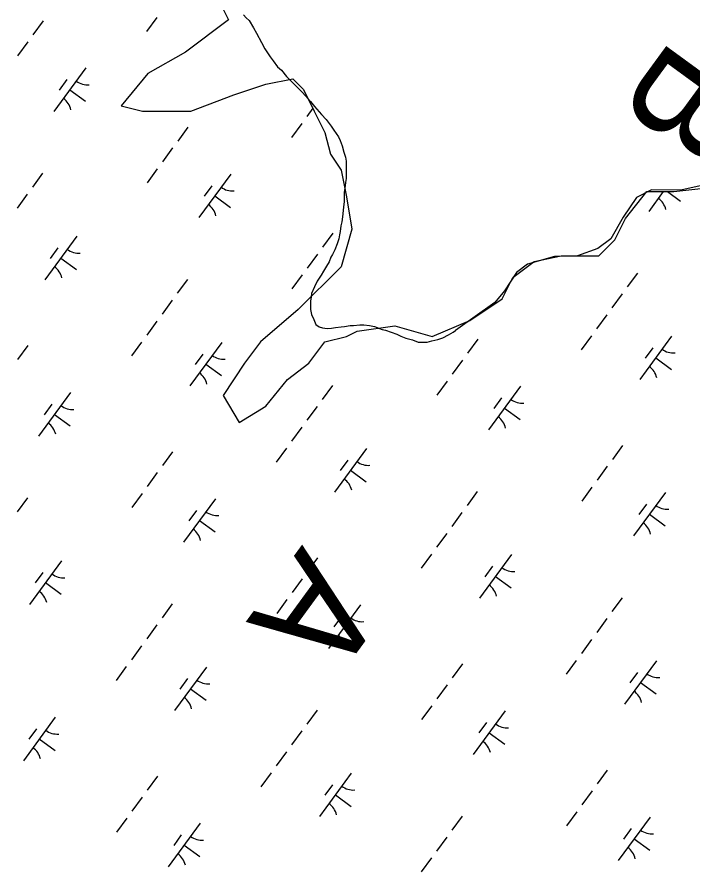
# Model space of a CAD drawing. Extents: x 3905714 to 3926767, y 183354 to 205755.
# Drawn here: x 3913223 to 3913848, y 193720 to 194512 of the extents above; entities that cross this region are included whole.
import ezdxf

# ---------------------------------------------------------------- set-up
doc = ezdxf.new("R2010")
doc.units = 0
for name, color, linetype in [('V-RIVR-IDEN', 7, 'Continuous'), ('V-TOPO-SHOR', 7, 'Continuous'), ('V-WETL-SWMP', 7, 'Continuous')]:
    doc.layers.add(name, color=color, linetype=linetype)

msp = doc.modelspace()

# ---------------------------------------------------------------- linework, layer by layer
at = {"layer": 'V-TOPO-SHOR'}
for points in [[(3913432.18, 194513.54), (3913434.77, 194510.92), (3913437.36, 194508.3), (3913441.48, 194501.51), (3913444.06, 194496.8), (3913448.7, 194487.92), (3913451.79, 194482.18), (3913456.95, 194474.85), (3913459.54, 194471.19), (3913463.67, 194465.44), (3913467.29, 194462.3), (3913471.95, 194456.54), (3913477.13, 194451.3), (3913479.71, 194448.68), (3913483.34, 194445.01), (3913486.45, 194441.87), (3913489.55, 194438.73), (3913494.21, 194433.49), (3913497.83, 194428.78), (3913504.56, 194421.45), (3913508.69, 194416.74), (3913513.35, 194410.46), (3913515.93, 194406.8), (3913520.06, 194400.53), (3913521.6, 194397.39), (3913523.65, 194392.17), (3913525.18, 194386.44), (3913526.72, 194381.74), (3913527.22, 194378.09), (3913527.2, 194374.45), (3913527.18, 194370.8), (3913527.14, 194365.59), (3913527.12, 194361.95), (3913526.58, 194358.3), (3913526.03, 194353.1), (3913525.49, 194349.46), (3913525.46, 194344.25), (3913525.44, 194340.6), (3913524.88, 194335.4), (3913523.79, 194326.55), (3913523.24, 194321.86), (3913522.18, 194318.23), (3913521.63, 194313.02), (3913521.09, 194309.9), (3913520.55, 194306.26), (3913518.96, 194301.58), (3913516.84, 194295.86), (3913514.73, 194291.71), (3913513.15, 194289.11), (3913511.57, 194284.96), (3913508.94, 194280.8), (3913506.31, 194276.13), (3913504.2, 194272.5), (3913500.52, 194266.79), (3913497.89, 194261.6), (3913495.25, 194255.36), (3913494.71, 194252.24), (3913494.17, 194248.6), (3913494.12, 194240.79), (3913495.14, 194236.1), (3913497.19, 194231.39), (3913499.25, 194226.7), (3913502.36, 194224.6), (3913505.48, 194223.54), (3913509.64, 194222.99), (3913513.81, 194223.49), (3913517.46, 194223.99), (3913522.67, 194224.48), (3913525.8, 194224.98), (3913531.02, 194225.99), (3913534.14, 194225.97), (3913539.87, 194226.46), (3913543.52, 194226.44), (3913548.72, 194225.89), (3913553.4, 194224.82), (3913560.68, 194222.17), (3913563.8, 194221.63), (3913569, 194219.52), (3913574.2, 194217.92), (3913577.83, 194215.82), (3913582.51, 194214.23), (3913588.75, 194212.63), (3913593.94, 194210.52), (3913599.15, 194210.49), (3913602.27, 194210.47), (3913606.45, 194211.49), (3913612.19, 194213.01), (3913616.88, 194214.55), (3913622.11, 194217.12), (3913626.29, 194219.7), (3913628.49, 194221.33), (3913628.51, 194221.35)], [(3913883.22, 194374.23), (3913863.37, 194357.25), (3913837.19, 194351.32), (3913810.06, 194351.55), (3913796.05, 194344.35), (3913783.74, 194326.06), (3913772.34, 194306.03), (3913760.46, 194297.26), (3913741.33, 194290.53), (3913720.03, 194289.77), (3913695.27, 194282.79), (3913685.14, 194274.93), (3913673.88, 194258.07), (3913664.84, 194247.22), (3913628.51, 194221.35)]]:
    msp.add_lwpolyline(points, dxfattribs=at)
at = {"layer": 'V-WETL-SWMP'}
for p, q in [((3913413.22, 194518.98), (3913418.19, 194509.04)), ((3913246.51, 194507.97), (3913237.05, 194495.06)), ((3913351.92, 194511.26), (3913342.46, 194498.35)), ((3913418.19, 194509.04), (3913378.43, 194479.21)), ((3913232.32, 194488.61), (3913222.87, 194475.7)), ((3913378.43, 194479.21), (3913343.64, 194459.32)), ((3913286.15, 194464.42), (3913256.6, 194424.08)), ((3913343.64, 194459.32), (3913318.79, 194429.48)), ((3913268.69, 194453.65), (3913261.6, 194443.97)), ((3913452.97, 194449.37), (3913477.82, 194454.34)), ((3913477.82, 194454.34), (3913487.76, 194444.4)), ((3913271.37, 194444.25), (3913285.89, 194433.61)), ((3913423.16, 194439.43), (3913452.97, 194449.37)), ((3913487.76, 194444.4), (3913497.7, 194424.51)), ((3913383.4, 194424.51), (3913423.16, 194439.43)), ((3913318.79, 194429.48), (3913338.67, 194424.51)), ((3913496.43, 194427.05), (3913490.83, 194419.41)), ((3913338.67, 194424.51), (3913383.4, 194424.51)), ((3913497.7, 194424.51), (3913507.64, 194404.62)), ((3913486.1, 194412.95), (3913476.64, 194400.05)), ((3913380.69, 194409.66), (3913371.23, 194396.76)), ((3913507.64, 194404.62), (3913512.61, 194384.73)), ((3913366.5, 194390.3), (3913357.05, 194377.4)), ((3913512.61, 194384.73), (3913522.55, 194369.81)), ((3913352.32, 194370.94), (3913342.86, 194358.04)), ((3913246.16, 194366.9), (3913236.7, 194354)), ((3913420.33, 194366.11), (3913390.78, 194325.78)), ((3913522.55, 194369.81), (3913527.52, 194344.95)), ((3913402.87, 194355.34), (3913395.78, 194345.66)), ((3913830.67, 194349.92), (3913875.39, 194354.9)), ((3913231.97, 194347.54), (3913222.52, 194334.64)), ((3913785.94, 194325.06), (3913805.82, 194349.92)), ((3913805.82, 194349.92), (3913830.67, 194349.92)), ((3913820.87, 194349.92), (3913807.45, 194331.6)), ((3913824.74, 194349.92), (3913836.75, 194341.13)), ((3913405.55, 194345.94), (3913420.07, 194335.31)), ((3913527.52, 194344.95), (3913532.49, 194315.12)), ((3913776, 194305.17), (3913785.94, 194325.06)), ((3913532.49, 194315.12), (3913522.55, 194280.31)), ((3913277.79, 194308.49), (3913248.24, 194268.16)), ((3913514.87, 194311.36), (3913505.41, 194298.45)), ((3913761.09, 194290.26), (3913776, 194305.17)), ((3913260.33, 194297.73), (3913253.24, 194288.05)), ((3913500.68, 194292), (3913491.23, 194279.09)), ((3913263.01, 194288.33), (3913277.53, 194277.69)), ((3913681.58, 194270.37), (3913701.46, 194285.28)), ((3913701.46, 194285.28), (3913726.3, 194290.26)), ((3913726.3, 194290.26), (3913746.18, 194290.26)), ((3913746.18, 194290.26), (3913761.09, 194290.26)), ((3913522.55, 194280.31), (3913482.79, 194240.53)), ((3913380.34, 194268.6), (3913370.88, 194255.69)), ((3913486.5, 194272.64), (3913477.04, 194259.73)), ((3913671.64, 194250.48), (3913681.58, 194270.37)), ((3913797.01, 194274.42), (3913787.55, 194261.52)), ((3913782.82, 194255.06), (3913773.37, 194242.16)), ((3913366.15, 194249.24), (3913356.7, 194236.33)), ((3913641.82, 194230.59), (3913671.64, 194250.48)), ((3913482.79, 194240.53), (3913448, 194210.7)), ((3913351.97, 194229.88), (3913342.51, 194216.97)), ((3913607.03, 194215.67), (3913641.82, 194230.59)), ((3913768.64, 194235.7), (3913759.18, 194222.8)), ((3913527.52, 194215.67), (3913537.46, 194220.64)), ((3913537.46, 194220.64), (3913572.24, 194225.62)), ((3913572.24, 194225.62), (3913607.03, 194215.67)), ((3913507.64, 194210.7), (3913527.52, 194215.67)), ((3913649.05, 194213.05), (3913639.59, 194200.14)), ((3913754.46, 194216.34), (3913745, 194203.44)), ((3913828.64, 194216.01), (3913799.09, 194175.68)), ((3913232.37, 194207.23), (3913222.92, 194194.32)), ((3913337.78, 194210.52), (3913328.33, 194197.61)), ((3913411.97, 194210.19), (3913382.42, 194169.86)), ((3913448, 194210.7), (3913433.09, 194190.81)), ((3913492.73, 194190.81), (3913507.64, 194210.7)), ((3913811.19, 194205.25), (3913804.1, 194195.57)), ((3913394.51, 194199.42), (3913387.42, 194189.74)), ((3913397.19, 194190.02), (3913411.71, 194179.38)), ((3913433.09, 194190.81), (3913413.22, 194160.98)), ((3913472.85, 194175.89), (3913492.73, 194190.81)), ((3913634.86, 194193.69), (3913625.4, 194180.78)), ((3913813.87, 194195.85), (3913828.39, 194185.21)), ((3913452.97, 194151.03), (3913472.85, 194175.89)), ((3913620.68, 194174.33), (3913611.22, 194161.42)), ((3913514.52, 194170.29), (3913505.06, 194157.38)), ((3913688.69, 194169.5), (3913659.14, 194129.17)), ((3913272.01, 194163.67), (3913242.46, 194123.34)), ((3913413.22, 194160.98), (3913428.12, 194136.11)), ((3913671.23, 194158.73), (3913664.14, 194149.05)), ((3913254.56, 194152.91), (3913247.47, 194143.23)), ((3913428.12, 194136.11), (3913452.97, 194151.03)), ((3913500.33, 194150.93), (3913490.88, 194138.02)), ((3913673.91, 194149.33), (3913688.43, 194138.69)), ((3913257.24, 194143.51), (3913271.76, 194132.87)), ((3913486.15, 194131.57), (3913476.69, 194118.66)), ((3913471.96, 194112.21), (3913462.51, 194099.3)), ((3913546.15, 194111.88), (3913516.6, 194071.55)), ((3913783.22, 194114.74), (3913773.77, 194101.84)), ((3913366.55, 194108.92), (3913357.1, 194096.01)), ((3913528.69, 194101.12), (3913521.6, 194091.44)), ((3913769.04, 194095.38), (3913759.58, 194082.48)), ((3913352.37, 194089.56), (3913342.91, 194076.65)), ((3913531.37, 194091.72), (3913545.89, 194081.08)), ((3913338.18, 194070.2), (3913328.73, 194057.29)), ((3913648.69, 194071.99), (3913639.24, 194059.08)), ((3913754.86, 194076.02), (3913745.4, 194063.12)), ((3913822.87, 194071.19), (3913793.31, 194030.86)), ((3913232.02, 194066.16), (3913222.57, 194053.25)), ((3913406.19, 194065.37), (3913376.64, 194025.03)), ((3913388.74, 194054.6), (3913381.65, 194044.92)), ((3913805.41, 194060.43), (3913798.32, 194050.75)), ((3913634.51, 194052.63), (3913625.05, 194039.72)), ((3913808.09, 194051.03), (3913822.61, 194040.39)), ((3913391.42, 194045.2), (3913405.94, 194034.56)), ((3913620.33, 194033.27), (3913610.87, 194020.36)), ((3913263.65, 194007.75), (3913234.1, 193967.42)), ((3913500.73, 194010.61), (3913491.27, 193997.71)), ((3913606.14, 194013.91), (3913596.69, 194001)), ((3913680.33, 194013.58), (3913650.78, 193973.24)), ((3913662.87, 194002.81), (3913655.78, 193993.13)), ((3913246.2, 193996.99), (3913239.11, 193987.31)), ((3913486.55, 193991.25), (3913477.09, 193978.35)), ((3913665.55, 193993.41), (3913680.07, 193982.77)), ((3913248.88, 193987.59), (3913263.4, 193976.95)), ((3913366.2, 193967.85), (3913356.74, 193954.95)), ((3913472.36, 193971.89), (3913462.91, 193958.99)), ((3913540.37, 193967.06), (3913510.82, 193926.73)), ((3913782.87, 193973.68), (3913773.42, 193960.77)), ((3913522.92, 193956.3), (3913515.83, 193946.62)), ((3913768.69, 193954.32), (3913759.23, 193941.41)), ((3913352.02, 193948.49), (3913342.56, 193935.59)), ((3913525.6, 193946.9), (3913540.12, 193936.26)), ((3913754.51, 193934.96), (3913745.05, 193922.05)), ((3913337.83, 193929.13), (3913328.38, 193916.23)), ((3913634.91, 193912.31), (3913625.45, 193899.4)), ((3913740.32, 193915.6), (3913730.87, 193902.69)), ((3913814.51, 193915.27), (3913784.96, 193874.94)), ((3913323.65, 193909.77), (3913314.19, 193896.87)), ((3913397.83, 193909.45), (3913368.28, 193869.11)), ((3913797.05, 193904.5), (3913789.96, 193894.82)), ((3913380.38, 193898.68), (3913373.29, 193889)), ((3913383.06, 193889.28), (3913397.58, 193878.64)), ((3913620.73, 193892.95), (3913611.27, 193880.04)), ((3913799.73, 193895.1), (3913814.25, 193884.47)), ((3913606.54, 193873.59), (3913597.09, 193860.68)), ((3913500.38, 193869.55), (3913490.92, 193856.64)), ((3913674.55, 193868.76), (3913645, 193828.42)), ((3913257.88, 193862.93), (3913228.33, 193822.6)), ((3913657.1, 193857.99), (3913650.01, 193848.31)), ((3913240.42, 193852.16), (3913233.33, 193842.48)), ((3913486.2, 193850.19), (3913476.74, 193837.28)), ((3913659.78, 193848.59), (3913674.3, 193837.95)), ((3913243.1, 193842.76), (3913257.62, 193832.13)), ((3913472.01, 193830.83), (3913462.56, 193817.92)), ((3913352.42, 193808.18), (3913342.96, 193795.27)), ((3913457.83, 193811.47), (3913448.37, 193798.56)), ((3913532.01, 193811.14), (3913502.46, 193770.81)), ((3913769.09, 193814), (3913759.63, 193801.09)), ((3913514.56, 193800.37), (3913507.47, 193790.69)), ((3913754.91, 193794.64), (3913745.45, 193781.73)), ((3913338.23, 193788.82), (3913328.78, 193775.91)), ((3913517.24, 193790.97), (3913531.76, 193780.34)), ((3913324.05, 193769.46), (3913314.59, 193756.55)), ((3913634.56, 193771.24), (3913625.1, 193758.34)), ((3913740.72, 193775.28), (3913731.27, 193762.37)), ((3913808.73, 193770.45), (3913779.18, 193730.12)), ((3913392.06, 193764.62), (3913362.51, 193724.29)), ((3913374.6, 193753.86), (3913367.51, 193744.18)), ((3913791.28, 193759.68), (3913784.19, 193750)), ((3913620.38, 193751.88), (3913610.92, 193738.98)), ((3913793.95, 193750.28), (3913808.48, 193739.65)), ((3913377.28, 193744.46), (3913391.8, 193733.82)), ((3913606.19, 193732.52), (3913596.74, 193719.62))]:
    msp.add_line(p, q, dxfattribs=at)
for centre, start, end in [((3913287.89, 194466.39), 232.99998, 274.54364), ((3913255.24, 194421.83), 12.99998, 54.54364), ((3913422.07, 194368.09), 232.99998, 274.54364), ((3913806.09, 194329.35), 12.99998, 54.54364), ((3913389.42, 194323.52), 12.99998, 54.54364), ((3913279.53, 194310.47), 232.99998, 274.54364), ((3913246.88, 194265.91), 12.99998, 54.54364), ((3913413.71, 194212.16), 232.99998, 274.54364), ((3913830.38, 194217.99), 232.99998, 274.54364), ((3913381.06, 194167.6), 12.99998, 54.54364), ((3913797.73, 194173.43), 12.99998, 54.54364), ((3913690.43, 194171.47), 232.99998, 274.54364), ((3913273.75, 194165.65), 232.99998, 274.54364), ((3913657.78, 194126.91), 12.99998, 54.54364), ((3913241.1, 194121.09), 12.99998, 54.54364), ((3913547.89, 194113.86), 232.99998, 274.54364), ((3913515.24, 194069.29), 12.99998, 54.54364), ((3913824.61, 194073.17), 232.99998, 274.54364), ((3913407.93, 194067.34), 232.99998, 274.54364), ((3913791.96, 194028.6), 12.99998, 54.54364), ((3913375.28, 194022.78), 12.99998, 54.54364), ((3913682.07, 194015.55), 232.99998, 274.54364), ((3913265.39, 194009.73), 232.99998, 274.54364), ((3913649.42, 193970.99), 12.99998, 54.54364), ((3913232.74, 193965.16), 12.99998, 54.54364), ((3913542.11, 193969.04), 232.99998, 274.54364), ((3913509.46, 193924.47), 12.99998, 54.54364), ((3913816.25, 193917.25), 232.99998, 274.54364), ((3913399.57, 193911.42), 232.99998, 274.54364), ((3913366.92, 193866.86), 12.99998, 54.54364), ((3913783.6, 193872.68), 12.99998, 54.54364), ((3913676.29, 193870.73), 232.99998, 274.54364), ((3913259.62, 193864.91), 232.99998, 274.54364), ((3913643.64, 193826.17), 12.99998, 54.54364), ((3913226.97, 193820.34), 12.99998, 54.54364), ((3913533.75, 193813.11), 232.99998, 274.54364), ((3913501.1, 193768.55), 12.99998, 54.54364), ((3913810.47, 193772.42), 232.99998, 274.54364), ((3913393.8, 193766.6), 232.99998, 274.54364), ((3913777.82, 193727.86), 12.99998, 54.54364), ((3913361.15, 193722.04), 12.99998, 54.54364)]:
    msp.add_arc(centre, 17.62, start, end, dxfattribs=at)

# ---------------------------------------------------------------- texts
at = {"layer": 'V-RIVR-IDEN'}
for s, p in [('B', (3913830.1, 194493.62)), ('A', (3913486.63, 194023.09))]:
    msp.add_text(s, height=100, rotation=233.87144, dxfattribs=at).set_placement(p)

doc.saveas('drawing.dxf')
